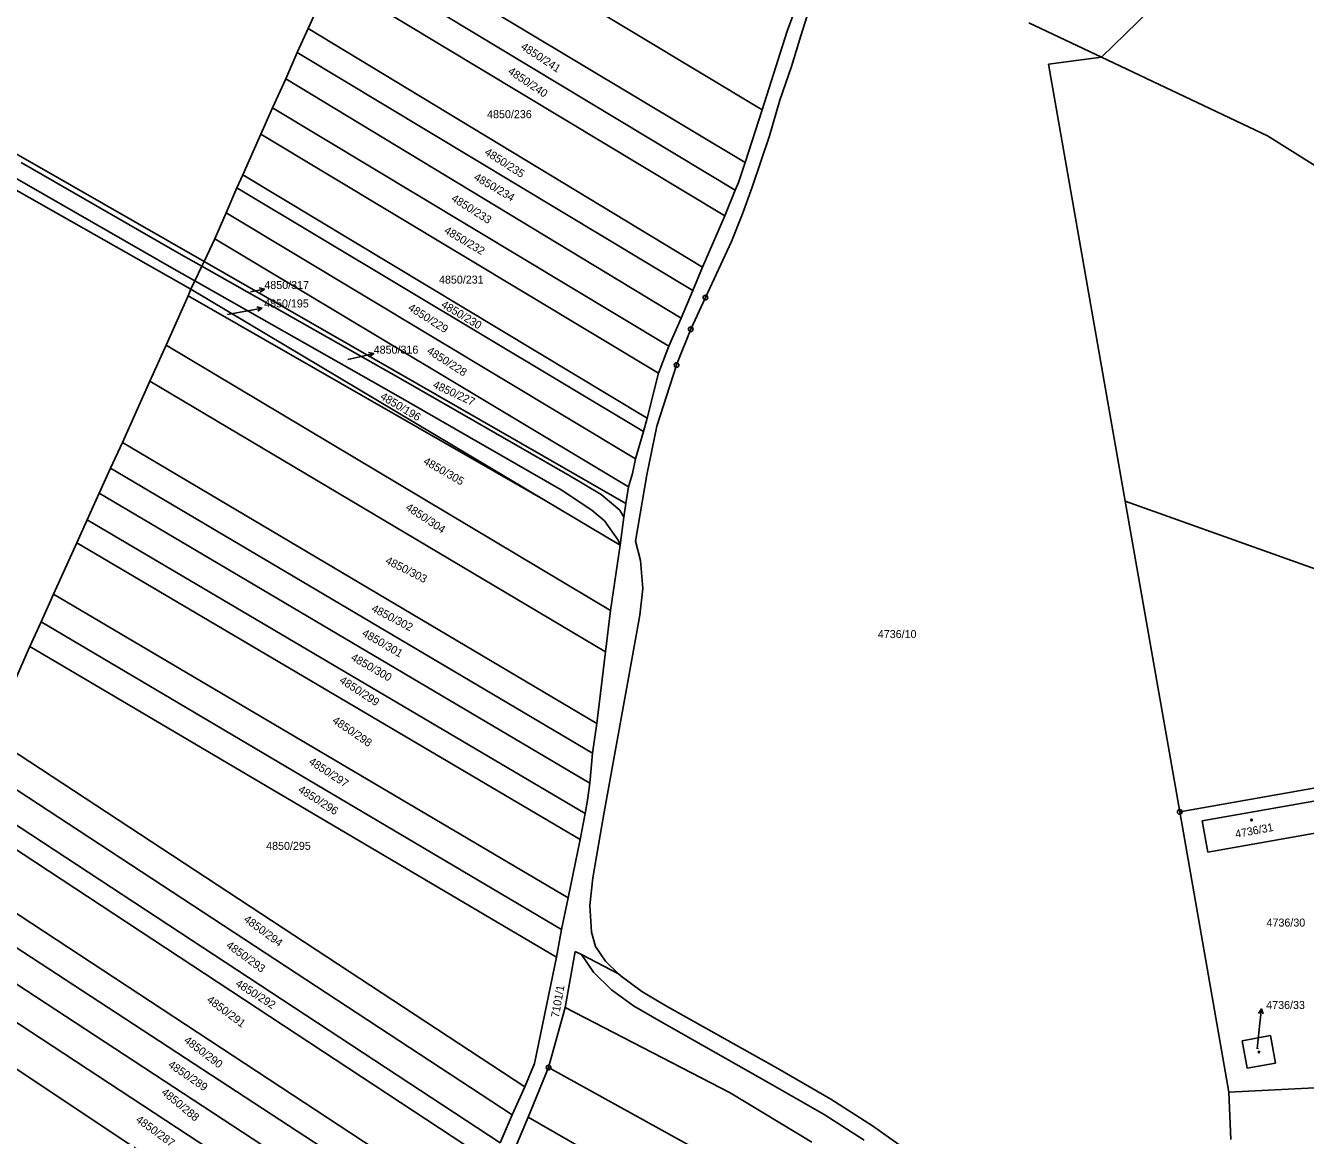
# Model space of a CAD drawing. Extents: x -593183 to -588034, y -1130415 to -1124994.
# Drawn here: x -589741.8 to -589469.9, y -1128169.7 to -1127933.9 of the extents above; entities that cross this region are included whole.
import ezdxf

# ---------------------------------------------------------------- set-up
doc = ezdxf.new("R2010")
doc.units = 0
for name, color, linetype in [('Vrstva 1', 7, 'Continuous'), ('Vrstva 16', 7, 'Continuous'), ('Vrstva 18', 7, 'Continuous'), ('Vrstva 19', 7, 'Continuous'), ('Vrstva 24', 7, 'Continuous'), ('Vrstva 25', 7, 'Continuous')]:
    doc.layers.add(name, color=color, linetype=linetype)

msp = doc.modelspace()

# ---------------------------------------------------------------- linework, layer by layer
at = {"layer": 'Vrstva 1'}
for p, q in [((-589585.37, -1127951.78), (-589667.4, -1127902.37)), ((-589672.16, -1127913.07), (-589588.97, -1127963.01)), ((-589591.08, -1127968.84), (-589674.6, -1127918.53)), ((-589677.03, -1127923.89), (-589681.77, -1127934.48)), ((-589677.03, -1127923.89), (-589593.32, -1127974.33)), ((-589573.55, -1127924.64), (-589577.12, -1127936.03)), ((-589580.03, -1127935.05), (-589577.84, -1127929.11)), ((-589513.24, -1127940.62), (-589503.07, -1127930.65)), ((-589681.77, -1127934.48), (-589684.11, -1127939.64)), ((-589598, -1127985.2), (-589681.77, -1127934.48)), ((-589585.37, -1127951.78), (-589580.03, -1127935.05)), ((-589528.7, -1127933.3), (-589513.24, -1127940.62)), ((-589577.12, -1127936.03), (-589579.13, -1127942.6)), ((-589780.27, -1127940.52), (-589739.37, -1127963.66)), ((-589684.11, -1127939.64), (-589686.55, -1127945.22)), ((-589684.11, -1127939.64), (-589600.1, -1127990.16)), ((-589513.24, -1127940.62), (-589524.5, -1127942.11)), ((-589513.24, -1127940.62), (-589478.01, -1127957.31)), ((-589579.13, -1127942.6), (-589581.57, -1127949.76)), ((-589524.5, -1127942.11), (-589508.22, -1128034.9)), ((-589686.55, -1127945.22), (-589689.35, -1127951.33)), ((-589602.56, -1127996.03), (-589686.55, -1127945.22)), ((-589689.35, -1127951.33), (-589691.83, -1127956.95)), ((-589689.35, -1127951.33), (-589605.19, -1128001.99)), ((-589581.57, -1127949.76), (-589583.77, -1127957.3)), ((-589588.97, -1127963.01), (-589585.37, -1127951.78)), ((-589691.83, -1127956.95), (-589695.66, -1127965.58)), ((-589607.37, -1128007.72), (-589691.83, -1127956.95)), ((-589583.77, -1127957.3), (-589587.49, -1127968.25)), ((-589478.01, -1127957.31), (-589422.35, -1127992.24)), ((-589742.77, -1127962.96), (-589708.68, -1127982.62)), ((-589739.37, -1127963.66), (-589703.93, -1127984)), ((-589590.35, -1127967.2), (-589588.97, -1127963.01)), ((-589748.13, -1127966.44), (-589706.72, -1127989.89)), ((-589710.29, -1127985.64), (-589744.58, -1127965.95)), ((-589695.66, -1127965.58), (-589696.95, -1127968.36)), ((-589695.66, -1127965.58), (-589609.79, -1128017.32)), ((-589591.08, -1127968.84), (-589590.35, -1127967.2)), ((-589696.95, -1127968.36), (-589699.22, -1127973.64)), ((-589610.59, -1128020.14), (-589696.95, -1127968.36)), ((-589593.32, -1127974.33), (-589591.08, -1127968.84)), ((-589587.49, -1127968.25), (-589589.53, -1127973.88)), ((-589699.22, -1127973.64), (-589701.66, -1127979.21)), ((-589699.22, -1127973.64), (-589612.27, -1128025.91)), ((-589598, -1127985.2), (-589593.32, -1127974.33)), ((-589589.53, -1127973.88), (-589591.86, -1127979.73)), ((-589703.93, -1127984), (-589701.66, -1127979.21)), ((-589701.66, -1127979.21), (-589613.72, -1128031.88)), ((-589591.86, -1127979.73), (-589597.4, -1127991.69)), ((-589708.68, -1127982.62), (-589704.42, -1127985.03)), ((-589704.42, -1127985.03), (-589703.93, -1127984)), ((-589703.93, -1127984), (-589627.49, -1128027.88)), ((-589705.89, -1127988.14), (-589710.29, -1127985.64)), ((-589705.89, -1127988.14), (-589704.42, -1127985.03)), ((-589704.42, -1127985.03), (-589662.13, -1128008.94)), ((-589600.1, -1127990.16), (-589598, -1127985.2)), ((-589706.72, -1127989.89), (-589705.89, -1127988.14)), ((-589663.65, -1128012.08), (-589705.89, -1127988.14)), ((-589711.99, -1128001.76), (-589707.33, -1127991.27)), ((-589707.33, -1127991.27), (-589706.72, -1127989.89)), ((-589631.49, -1128034.81), (-589707.33, -1127991.27)), ((-589706.72, -1127989.89), (-589631.49, -1128034.81)), ((-589602.56, -1127996.03), (-589600.1, -1127990.16)), ((-589597.4, -1127991.69), (-589600.51, -1127998.42)), ((-589605.19, -1128001.99), (-589602.56, -1127996.03)), ((-589603.38, -1128005.62), (-589600.51, -1127998.42)), ((-589711.99, -1128001.76), (-589715.43, -1128009.46)), ((-589617.6, -1128058.15), (-589711.99, -1128001.76)), ((-589605.19, -1128001.99), (-589606.09, -1128004.4)), ((-589607.72, -1128019), (-589603.54, -1128006.03)), ((-589606.09, -1128004.4), (-589607.37, -1128007.72)), ((-589603.54, -1128006.03), (-589603.38, -1128005.62)), ((-589607.37, -1128007.72), (-589609.79, -1128017.32)), ((-589715.43, -1128009.46), (-589721.26, -1128022.44)), ((-589715.43, -1128009.46), (-589618.63, -1128066.91)), ((-589662.13, -1128008.94), (-589626.19, -1128029.54)), ((-589628.05, -1128032.54), (-589663.65, -1128012.08)), ((-589609.79, -1128017.32), (-589610.59, -1128020.14)), ((-589609.87, -1128029.37), (-589607.72, -1128019)), ((-589610.59, -1128020.14), (-589612.27, -1128025.91)), ((-589721.26, -1128022.44), (-589723.83, -1128027.93)), ((-589620.49, -1128082.19), (-589721.26, -1128022.44)), ((-589612.27, -1128025.91), (-589612.93, -1128029.04)), ((-589723.83, -1128027.93), (-589726.21, -1128033.23)), ((-589723.83, -1128027.93), (-589621.37, -1128088.48)), ((-589627.49, -1128027.88), (-589614.35, -1128035.42)), ((-589626.19, -1128029.54), (-589619.57, -1128033.54)), ((-589612.93, -1128029.04), (-589613.72, -1128031.88)), ((-589612.25, -1128043.42), (-589609.87, -1128029.37)), ((-589726.21, -1128033.23), (-589728.77, -1128038.9)), ((-589621.94, -1128094.86), (-589726.21, -1128033.23)), ((-589621.56, -1128036.87), (-589628.05, -1128032.54)), ((-589614.35, -1128035.42), (-589613.72, -1128031.88)), ((-589615.49, -1128044.3), (-589631.49, -1128034.81)), ((-589619.57, -1128033.54), (-589615.61, -1128036.84)), ((-589614.35, -1128035.42), (-589614.72, -1128038.31)), ((-589508.22, -1128034.9), (-589422.94, -1128065.45)), ((-589496.63, -1128100.96), (-589508.22, -1128034.9)), ((-589618.83, -1128039.09), (-589621.56, -1128036.87)), ((-589615.61, -1128036.84), (-589614.72, -1128038.31)), ((-589614.72, -1128038.31), (-589615.49, -1128044.3)), ((-589728.77, -1128038.9), (-589730.97, -1128043.78)), ((-589728.77, -1128038.9), (-589622.98, -1128101.31)), ((-589615.96, -1128043.19), (-589618.83, -1128039.09)), ((-589730.97, -1128043.78), (-589735.9, -1128054.71)), ((-589624.03, -1128106.82), (-589730.97, -1128043.78)), ((-589615.49, -1128044.3), (-589615.96, -1128043.19)), ((-589611.18, -1128047.56), (-589612.25, -1128043.42)), ((-589615.49, -1128044.3), (-589617.6, -1128058.15)), ((-589610.71, -1128053.51), (-589611.18, -1128047.56)), ((-589735.9, -1128054.71), (-589738.55, -1128060.6)), ((-589735.9, -1128054.71), (-589626.6, -1128119.24)), ((-589611.35, -1128059.16), (-589610.71, -1128053.51)), ((-589617.6, -1128058.15), (-589618.63, -1128066.91)), ((-589614.28, -1128075.23), (-589611.35, -1128059.16)), ((-589738.55, -1128060.6), (-589740.9, -1128065.81)), ((-589627.97, -1128125.94), (-589738.55, -1128060.6)), ((-589740.9, -1128065.81), (-589749.33, -1128084.85)), ((-589740.9, -1128065.81), (-589629.02, -1128131.83)), ((-589618.63, -1128066.91), (-589620.49, -1128082.19)), ((-589620.49, -1128082.19), (-589621.37, -1128088.48)), ((-589635.78, -1128159.33), (-589749.33, -1128084.85)), ((-589621.37, -1128088.48), (-589621.94, -1128094.86)), ((-589752.02, -1128090.83), (-589638.44, -1128165.3)), ((-589621.94, -1128094.86), (-589622.45, -1128098.49)), ((-589496.63, -1128100.96), (-589454.56, -1128093.45)), ((-589641.02, -1128171.27), (-589754.65, -1128096.59)), ((-589622.45, -1128098.49), (-589622.98, -1128101.31)), ((-589756.45, -1128100.66), (-589642.95, -1128175.38)), ((-589486.19, -1128160.47), (-589496.63, -1128100.96)), ((-589491.86, -1128102.88), (-589468.18, -1128098.64)), ((-589622.98, -1128101.31), (-589624.03, -1128106.82)), ((-589490.68, -1128109.51), (-589491.86, -1128102.88)), ((-589621.33, -1128114.93), (-589619.8, -1128105.88)), ((-589467.06, -1128105.3), (-589490.68, -1128109.51)), ((-589624.03, -1128106.82), (-589626.6, -1128119.24)), ((-589648.31, -1128185.22), (-589761.17, -1128111.11)), ((-589651.4, -1128190.12), (-589763.8, -1128116.7)), ((-589622, -1128120.8), (-589621.33, -1128114.93)), ((-589626.6, -1128119.24), (-589627.97, -1128125.94)), ((-589766.5, -1128122.7), (-589654.91, -1128195.69)), ((-589621.63, -1128126.5), (-589622, -1128120.8)), ((-589627.97, -1128125.94), (-589629.02, -1128131.83)), ((-589620.77, -1128129.51), (-589621.63, -1128126.5)), ((-589658.58, -1128201.51), (-589769.32, -1128128.97)), ((-589625.08, -1128130.6), (-589627.21, -1128142.51)), ((-589625.08, -1128130.6), (-589623.77, -1128131.27)), ((-589618.67, -1128132.67), (-589620.77, -1128129.51)), ((-589629.02, -1128131.83), (-589633.74, -1128154.4)), ((-589623.77, -1128131.27), (-589615.88, -1128135.33)), ((-589623.77, -1128131.27), (-589621.22, -1128134.99)), ((-589615.88, -1128135.33), (-589618.67, -1128132.67)), ((-589621.22, -1128134.99), (-589617.35, -1128138.75)), ((-589615.31, -1128135.88), (-589615.88, -1128135.33)), ((-589610.92, -1128139.09), (-589615.31, -1128135.88)), ((-589617.35, -1128138.75), (-589612.66, -1128142.13)), ((-589605.69, -1128142.23), (-589610.92, -1128139.09)), ((-589630.74, -1128155.26), (-589627.21, -1128142.51)), ((-589592.12, -1128160.67), (-589627.21, -1128142.51)), ((-589612.66, -1128142.13), (-589607.3, -1128145.27)), ((-589582.03, -1128155.44), (-589605.69, -1128142.23)), ((-589607.3, -1128145.27), (-589583.56, -1128158.7)), ((-589483.36, -1128149.59), (-589477.38, -1128148.46)), ((-589482.29, -1128155.39), (-589483.36, -1128149.59)), ((-589477.38, -1128148.46), (-589476.32, -1128154.3)), ((-589715.79, -1128174.2), (-589748.37, -1128152.52)), ((-589633.74, -1128154.4), (-589635.78, -1128159.33)), ((-589635.08, -1128165.83), (-589630.74, -1128155.26)), ((-589598.6, -1128173), (-589630.74, -1128155.26)), ((-589570.8, -1128161.96), (-589582.03, -1128155.44)), ((-589476.32, -1128154.3), (-589482.29, -1128155.39)), ((-589635.78, -1128159.33), (-589638.44, -1128165.3)), ((-589574.81, -1128171.11), (-589592.12, -1128160.67)), ((-589583.56, -1128158.7), (-589572.2, -1128165.23)), ((-589486.19, -1128160.47), (-589443.13, -1128158.39)), ((-589485.8, -1128170.54), (-589486.19, -1128160.47)), ((-589561.94, -1128167.65), (-589570.8, -1128161.96)), ((-589638.44, -1128165.3), (-589641.02, -1128171.27)), ((-589637.57, -1128171.7), (-589635.08, -1128165.83)), ((-589635.08, -1128165.83), (-589597.47, -1128187.27)), ((-589572.2, -1128165.23), (-589563.66, -1128170.68)), ((-589556.33, -1128171.63), (-589561.94, -1128167.65))]:
    msp.add_line(p, q, dxfattribs=at)
msp.add_lwpolyline([(-589619.8, -1128105.88), (-589618.93, -1128101.03), (-589614.28, -1128075.23)], dxfattribs=at)
at = {"layer": 'Vrstva 16'}
for p, q in [((-589698.96, -1127995.27), (-589695.44, -1127994.65)), ((-589695.44, -1127994.65), (-589694.58, -1127994.48)), ((-589673.39, -1128004.8), (-589670.81, -1128004.23)), ((-589480.2, -1128151.3), (-589479.6, -1128145.8))]:
    msp.add_line(p, q, dxfattribs=at)
at = {"layer": 'Vrstva 24'}
for centre, radius in [((-589597.4, -1127991.69), 0.5), ((-589597.4, -1127991.69), 0.0327), ((-589600.51, -1127998.42), 0.5), ((-589600.51, -1127998.42), 0.0327), ((-589603.54, -1128006.03), 0.5), ((-589603.54, -1128006.03), 0.0327), ((-589496.63, -1128100.96), 0.5), ((-589496.63, -1128100.96), 0.0327), ((-589630.74, -1128155.26), 0.5), ((-589630.74, -1128155.26), 0.0327)]:
    msp.add_circle(centre, radius, dxfattribs=at)
at = {"layer": 'Vrstva 25'}
for p, q in [((-589694.04, -1127990.48), (-589691.11, -1127989.86)), ((-589694.58, -1127994.48), (-589691.63, -1127993.91)), ((-589670.81, -1128004.23), (-589667.88, -1128003.59)), ((-589479.6, -1128145.8), (-589479.27, -1128142.82))]:
    msp.add_line(p, q, dxfattribs=at)
for points in [[(-589692.19, -1127989.58), (-589691.11, -1127989.86), (-589691.98, -1127990.55)], [(-589692.71, -1127993.61), (-589691.63, -1127993.91), (-589692.52, -1127994.59)], [(-589668.96, -1128003.32), (-589667.88, -1128003.59), (-589668.75, -1128004.29)], [(-589479.88, -1128143.76), (-589479.27, -1128142.82), (-589478.89, -1128143.87)]]:
    msp.add_lwpolyline(points, dxfattribs=at)
for centre, radius in [((-589481.39, -1128102.67), 0.175), ((-589481.39, -1128102.67), 0.15), ((-589479.8, -1128151.96), 0.175), ((-589479.8, -1128151.96), 0.15)]:
    msp.add_circle(centre, radius, dxfattribs=at)

# ---------------------------------------------------------------- texts
at = {"layer": 'Vrstva 16'}
for s, p in [('4850/317', (-589691.11, -1127989.85)), ('4850/195', (-589691.16, -1127993.77)), ('4850/316', (-589667.88, -1128003.59)), ('4736/33', (-589478.27, -1128142.82))]:
    msp.add_text(s, height=1.7, dxfattribs=at).set_placement(p)
at = {"layer": 'Vrstva 18'}
for s, rotation, p in [('4850/241', 326.7589, (-589636.79, -1127938.75)), ('4850/240', 326.0105, (-589639.52, -1127943.96)), ('4850/235', 327.2263, (-589644.49, -1127961.18)), ('4850/234', 329.6369, (-589646.76, -1127966.54)), ('4850/233', 327.5944, (-589651.56, -1127971.01)), ('4850/232', 329.2319, (-589653.08, -1127977.85)), ('4850/229', 327.6193, (-589660.75, -1127994.22)), ('4850/230', 329.0128, (-589653.72, -1127993.6)), ('4850/228', 327.2774, (-589656.75, -1128003.38)), ('4850/227', 335.2661, (-589655.46, -1128010.75)), ('4850/196', 329, (-589666.66, -1128013.12)), ('4850/305', 330.1219, (-589657.51, -1128026.91)), ('4850/304', 326.3293, (-589661.25, -1128036.61)), ('4850/303', 333.1271, (-589665.55, -1128048.08)), ('4850/302', 332.4027, (-589668.51, -1128058.24)), ('4850/301', 329.862, (-589670.52, -1128063.43)), ('4850/300', 330.2335, (-589672.89, -1128068.59)), ('4850/299', 326.7295, (-589675.31, -1128073.37)), ('4850/298', 325.7915, (-589676.82, -1128081.89)), ('4850/297', 326.632, (-589681.84, -1128090.64)), ('4850/296', 327.5841, (-589684.11, -1128096.61)), ('4850/294', 323.6377, (-589695.64, -1128124.08)), ('4850/293', 323.9726, (-589699.38, -1128129.61)), ('4850/292', 327.45, (-589697.4, -1128137.81)), ('7101/1', 79.9, (-589628.56, -1128144.76)), ('4850/291', 323.1301, (-589703.5, -1128141.17)), ('4850/290', 322.8206, (-589708.34, -1128149.79)), ('4850/289', 325.5998, (-589711.72, -1128155)), ('4850/288', 320.398, (-589713.13, -1128160.77)), ('4850/287', 323.6979, (-589718.57, -1128166.63))]:
    msp.add_text(s, height=1.7, rotation=rotation, dxfattribs=at).set_placement(p)
for s, height, p in [('4850/236', 1.7, (-589643.79, -1127953.56)), ('4850/231', 1.7, (-589654.01, -1127988.71)), ('4850/317', 0.1, (-589694.04, -1127990.48)), ('4850/195', 0.1, (-589699.23, -1127995.27)), ('4850/316', 0.1, (-589673.39, -1128004.8)), ('4736/10', 1.7, (-589560.78, -1128064.02)), ('4850/295', 1.7, (-589690.73, -1128109.01)), ('4736/30', 1.7, (-589478.2, -1128125.31))]:
    msp.add_text(s, height=height, dxfattribs=at).set_placement(p)
at = {"layer": 'Vrstva 19'}
msp.add_text('4736/31', height=1.7, rotation=10.7938, dxfattribs=at).set_placement((-589484.7, -1128106.51))
msp.add_text('4736/33', height=0.1, dxfattribs=at).set_placement((-589480.2, -1128151.3))

doc.saveas('drawing.dxf')
